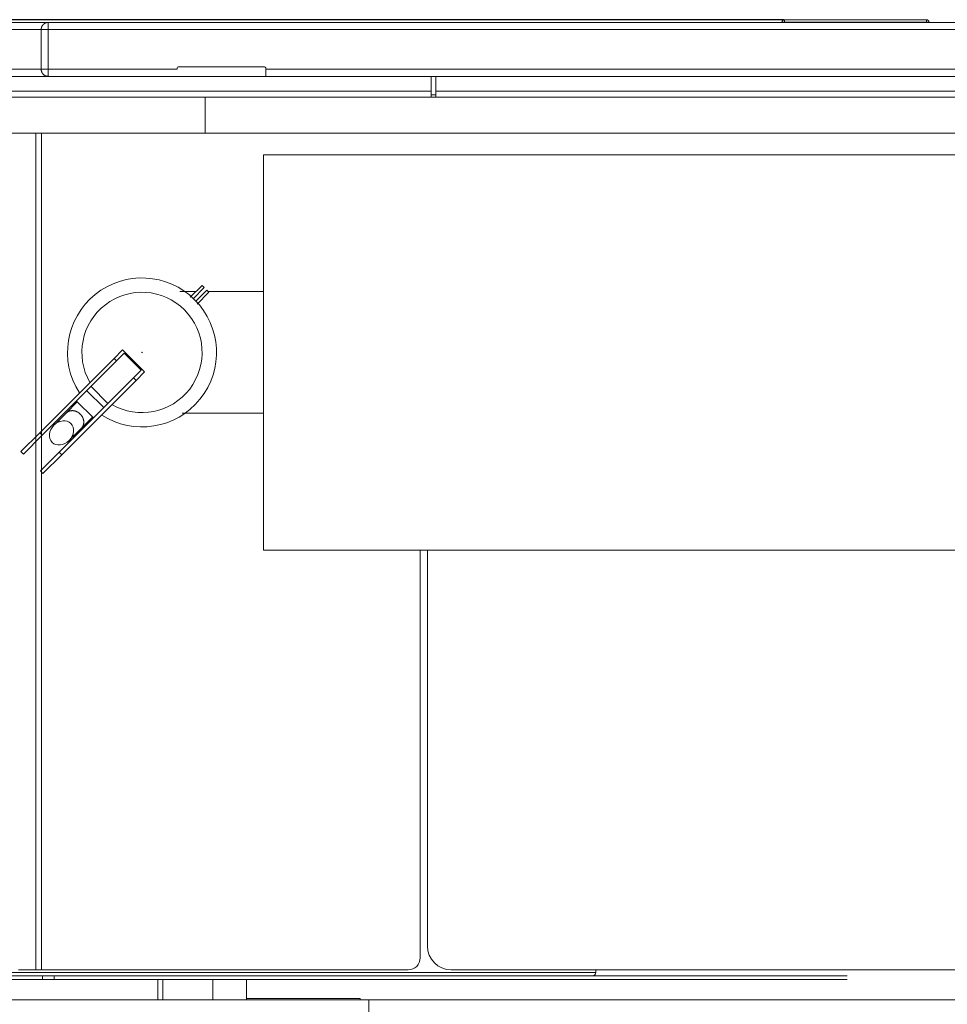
# Model space of a CAD drawing. Extents: x 0 to 59450, y 0 to 42050.
# Tile 266 of 304: x 35993 to 36767, y 37197 to 38019. Entities that reach past the tile are written whole.
import ezdxf

# ---------------------------------------------------------------- set-up
doc = ezdxf.new("R2010")
doc.units = 0
doc.header["$LTSCALE"] = 20
doc.header["$MEASUREMENT"] = 0
doc.layers.get('0').update_dxf_attribs({"linetype": 'CONTINUOUS'})
doc.layers.get('Defpoints').update_dxf_attribs({"linetype": 'CONTINUOUS'})
doc.dimstyles.new('DXF001', dxfattribs={"dimtxt": 3.1, "dimasz": 2, "dimexe": 2, "dimexo": 0.8, "dimgap": 0.09, "dimtad": 1, "dimdsep": 46, "dimtxsty": 'STANDARD', "dimcen": 0.09, "dimazin": 2, "dimtfac": 0.645161, "dimtdec": 4, "dimtmove": 0, "dimatfit": 3, "dimfxl": 1, "dimtvp": 0.66129, "dimtolj": 1, "dimtzin": 0, "dimarcsym": 0})

# ---------------------------------------------------------------- blocks, each defined once
blk = doc.blocks.new('_OPEN')
at = {"color": 0, "linetype": 'ByBlock', "lineweight": -2}
for p, q in [((-1, 0.166667), (0, 0)), ((0, 0), (-1, -0.166667)), ((0, 0), (-1, 0))]:
    blk.add_line(p, q, dxfattribs=at)
blk = doc.blocks.new('*D32')
at = {"color": 0, "linetype": 'Continuous', "lineweight": -2}
for p, q in [((36630.84, 38018.76), (33035.56, 38018.76)), ((33037.56, 35020.46), (33037.56, 38016.76)), ((34773.91, 35018.46), (33035.56, 35018.46))]:
    blk.add_line(p, q, dxfattribs=at)
at = {"layer": 'Defpoints', "color": 0, "linetype": 'Continuous'}
for p in [(33037.56, 38018.76), (36631.64, 38018.76), (34774.71, 35018.46)]:
    blk.add_point(p, dxfattribs=at)
at = {"color": 0, "linetype": 'Continuous', "lineweight": -2, "xscale": 2, "yscale": 2, "zscale": 2}
for p, rotation in [((33037.56, 38018.76), 90), ((33037.56, 35018.46), 270)]:
    blk.add_blockref('_OPEN', p, dxfattribs=dict(at, rotation=rotation))
at = {"color": 0, "linetype": 'Continuous', "lineweight": 13, "insert": (32997.47, 36692.51), "char_height": 80, "attachment_point": 5, "rotation": 90}
blk.add_mtext('\\A1;\\A1;3000', dxfattribs=at)

msp = doc.modelspace()

# ---------------------------------------------------------------- linework, layer by layer
at = {"color": 3, "linetype": 'Continuous', "lineweight": 13}
for p, q in [((35621.06, 38016.459), (36016.553, 38016.459)), ((36016.554, 38016.46), (36016.278, 38016.453)), ((36016.553, 38016.459), (37607.241, 38016.459)), ((36016.553, 38010.459), (36016.553, 38016.459)), ((36629.366, 38016.804), (36629.364, 38016.789)), ((36631.642, 38016.804), (36629.366, 38016.804)), ((36631.641, 38018.759), (36631.642, 38018.759)), ((36750.041, 38018.759), (36631.641, 38018.759)), ((36631.641, 38018.759), (36631.641, 38016.804)), ((36631.641, 38016.804), (36750.041, 38016.804)), ((36638.355, 38016.804), (36631.642, 38016.804)), ((36631.642, 38016.804), (36631.642, 38016.46)), ((36643.481, 38016.804), (36638.355, 38016.804)), ((36646.81, 38016.804), (36643.481, 38016.804)), ((36645.755, 38016.804), (36645.755, 38016.46)), ((36649.401, 38016.804), (36646.81, 38016.804)), ((36652.268, 38016.804), (36649.401, 38016.804)), ((36655.321, 38016.804), (36652.268, 38016.804)), ((36658.305, 38016.804), (36655.321, 38016.804)), ((36661.241, 38016.804), (36658.305, 38016.804)), ((36664.195, 38016.804), (36661.241, 38016.804)), ((36667.161, 38016.804), (36664.195, 38016.804)), ((36670.122, 38016.804), (36667.161, 38016.804)), ((36673.081, 38016.804), (36670.122, 38016.804)), ((36676.04, 38016.804), (36673.081, 38016.804)), ((36679.001, 38016.804), (36676.04, 38016.804)), ((36681.961, 38016.804), (36679.001, 38016.804)), ((36684.921, 38016.804), (36681.961, 38016.804)), ((36687.881, 38016.804), (36684.921, 38016.804)), ((36690.841, 38016.804), (36687.881, 38016.804)), ((36693.801, 38016.804), (36690.841, 38016.804)), ((36696.761, 38016.804), (36693.801, 38016.804)), ((36699.721, 38016.804), (36696.761, 38016.804)), ((36702.681, 38016.804), (36699.721, 38016.804)), ((36705.641, 38016.804), (36702.681, 38016.804)), ((36708.601, 38016.804), (36705.641, 38016.804)), ((36711.561, 38016.804), (36708.601, 38016.804)), ((36714.521, 38016.804), (36711.561, 38016.804)), ((36717.481, 38016.804), (36714.521, 38016.804)), ((36720.441, 38016.804), (36717.481, 38016.804)), ((36723.401, 38016.804), (36720.441, 38016.804)), ((36726.361, 38016.804), (36723.401, 38016.804)), ((36729.321, 38016.804), (36726.361, 38016.804)), ((36732.281, 38016.804), (36729.321, 38016.804)), ((36735.241, 38016.804), (36732.281, 38016.804)), ((36738.201, 38016.804), (36735.241, 38016.804)), ((36735.899, 38016.46), (36735.899, 38016.804)), ((36741.161, 38016.804), (36738.201, 38016.804)), ((36744.121, 38016.804), (36741.161, 38016.804)), ((36747.081, 38016.804), (36744.121, 38016.804)), ((36750.041, 38016.804), (36747.081, 38016.804)), ((36750.041, 38016.804), (36750.041, 38018.759)), ((36752.315, 38016.804), (36750.041, 38016.804)), ((36750.041, 38016.46), (36750.041, 38016.804)), ((36752.018, 38016.46), (36752.033, 38016.46)), ((36010.757, 38010.459), (35615.264, 38010.459)), ((36016.553, 38010.459), (36010.757, 38010.459)), ((36010.757, 37977.459), (36010.757, 38010.459)), ((37607.241, 38010.459), (36016.553, 38010.459)), ((36016.553, 38010.459), (36016.553, 37977.459)), ((36125.241, 37979.459), (36197.241, 37979.459)), ((35615.264, 37977.459), (36010.757, 37977.459)), ((36016.553, 37971.459), (35640.395, 37971.459)), ((36010.757, 37977.459), (36016.553, 37977.459)), ((36010.758, 37977.458), (36010.764, 37977.172)), ((36016.553, 37977.459), (36016.553, 37971.459)), ((36016.553, 37977.459), (36124.241, 37977.459)), ((36198.241, 37971.459), (36016.553, 37971.459)), ((36131.239, 37971.459), (36124.24, 37971.459)), ((36124.241, 37977.459), (36124.241, 37978.459)), ((36198.241, 37978.459), (36198.241, 37977.459)), ((36198.241, 37977.459), (36198.241, 37971.459)), ((36198.241, 37977.459), (37431.241, 37977.459)), ((37431.241, 37971.459), (36198.241, 37971.459)), ((36336.31, 37958.959), (36336.31, 37971.458)), ((36340.31, 37971.458), (36340.31, 37958.959)), ((35707.844, 37958.959), (36016.067, 37958.959)), ((36336.31, 37958.959), (36016.067, 37958.959)), ((36336.31, 37958.959), (36336.31, 37956.059)), ((36340.31, 37956.059), (36336.31, 37956.059)), ((36336.31, 37956.059), (36336.31, 37953.96)), ((36340.311, 37958.959), (37408.241, 37958.959)), ((36340.311, 37953.96), (36340.311, 37958.959)), ((36147.783, 37953.96), (35906.3, 37953.96)), ((36147.782, 37953.959), (36147.782, 37938.959)), ((37589.072, 37953.96), (36147.783, 37953.96)), ((36147.782, 37938.959), (36147.782, 37923.959)), ((35906.3, 37923.96), (36147.783, 37923.96)), ((36006.317, 37225.459), (36006.317, 37923.959)), ((36011.147, 37923.959), (36011.147, 37225.459)), ((36147.783, 37923.96), (37589.072, 37923.96)), ((36196.541, 37905.959), (37456.541, 37905.959)), ((36196.541, 37575.959), (36196.541, 37905.959)), ((36140.082, 37791.759), (36126.593, 37791.759)), ((36145.145, 37796.82), (36135.286, 37786.961)), ((36137.563, 37785.703), (36146.913, 37795.052)), ((36149.034, 37792.931), (36139.685, 37783.582)), ((36140.943, 37781.304), (36150.802, 37791.163)), ((36146.913, 37795.052), (36145.145, 37796.82)), ((36150.802, 37791.163), (36149.034, 37792.931)), ((36196.541, 37791.759), (36150.209, 37791.759)), ((36071.606, 37736.009), (36078.677, 37743.08)), ((36078.677, 37743.08), (36097.062, 37724.695)), ((36009.548, 37673.951), (36071.606, 37736.009)), ((36011.669, 37671.829), (36073.727, 37733.888)), ((36073.727, 37733.888), (36071.606, 37736.009)), ((36073.727, 37733.888), (36080.091, 37740.252)), ((36080.091, 37740.252), (36094.233, 37726.11)), ((36094.233, 37726.11), (36087.869, 37719.746)), ((36097.062, 37724.695), (36089.991, 37717.624)), ((36087.869, 37719.746), (36025.811, 37657.687)), ((36089.991, 37717.624), (36027.932, 37655.566)), ((36089.991, 37717.624), (36087.869, 37719.746)), ((36062.979, 37694.855), (36048.837, 37708.998)), ((36066.507, 37698.383), (36052.365, 37712.525)), ((36054.347, 37686.223), (36040.205, 37700.365)), ((36040.912, 37699.659), (36031.549, 37690.293)), ((36031.548, 37690.294), (36024.583, 37683.329)), ((36031.549, 37690.293), (36031.85, 37690.576)), ((36043.423, 37689.441), (36043.691, 37689.164)), ((36044.275, 37677.567), (36053.64, 37686.931)), ((36128.624, 37690.158), (36196.541, 37690.158)), ((36022.462, 37681.208), (36021.368, 37680.115)), ((36023.614, 37682.18), (36023.647, 37682.225)), ((36024.255, 37682.642), (36024.202, 37682.604)), ((36024.308, 37682.679), (36024.255, 37682.642)), ((36024.361, 37682.715), (36024.308, 37682.679)), ((36024.413, 37682.751), (36024.361, 37682.715)), ((36024.465, 37682.788), (36024.413, 37682.751)), ((36024.517, 37682.823), (36024.465, 37682.788)), ((36024.568, 37682.859), (36024.517, 37682.823)), ((36024.618, 37682.894), (36024.568, 37682.859)), ((36024.669, 37682.929), (36024.618, 37682.894)), ((36037.311, 37670.601), (36044.276, 37677.566)), ((35993.824, 37658.227), (36009.548, 37673.951)), ((35995.946, 37656.106), (36011.669, 37671.829)), ((36011.669, 37671.829), (36009.548, 37673.951)), ((36034.096, 37667.387), (36035.19, 37668.48)), ((36035.19, 37668.481), (36035.227, 37668.519)), ((36036.643, 37670.302), (36036.675, 37670.348)), ((36036.675, 37670.348), (36036.707, 37670.393)), ((36036.707, 37670.393), (36036.738, 37670.438)), ((36036.738, 37670.438), (36036.769, 37670.483)), ((36036.769, 37670.483), (36036.8, 37670.527)), ((36036.8, 37670.527), (36036.831, 37670.572)), ((36036.831, 37670.572), (36036.862, 37670.617)), ((36036.862, 37670.617), (36036.893, 37670.661)), ((36036.893, 37670.661), (36036.923, 37670.705)), ((36036.923, 37670.705), (36036.954, 37670.75)), ((36036.954, 37670.75), (36036.985, 37670.794)), ((35993.824, 37658.227), (35995.946, 37656.106)), ((36025.811, 37657.687), (36010.088, 37641.964)), ((36027.932, 37655.566), (36012.209, 37639.843)), ((36027.932, 37655.566), (36025.811, 37657.687)), ((36010.087, 37641.964), (36012.209, 37639.843)), ((37456.541, 37575.959), (36196.541, 37575.959)), ((36327.31, 37235.459), (36327.31, 37575.959)), ((36333.241, 37575.959), (36333.241, 37245.459)), ((35773.824, 37223.359), (36013.841, 37223.359)), ((35991.781, 37225.459), (36006.317, 37225.459)), ((36006.317, 37225.459), (36011.147, 37225.459)), ((36011.147, 37225.459), (36317.31, 37225.459)), ((36013.841, 37223.359), (36473.841, 37223.359)), ((36353.241, 37225.459), (37458.241, 37225.459)), ((36473.841, 37223.359), (36473.841, 37225.458)), ((35776.966, 37220.459), (36011.958, 37220.459)), ((36011.958, 37217.459), (35776.966, 37217.459)), ((36011.958, 37220.459), (36021.617, 37220.459)), ((36011.958, 37217.459), (36011.958, 37220.459)), ((36021.617, 37217.459), (36011.958, 37217.459)), ((36683.944, 37220.459), (36021.617, 37220.459)), ((36021.617, 37220.459), (36021.617, 37217.459)), ((36021.617, 37217.459), (36683.944, 37217.459)), ((36108.24, 37200.459), (36108.24, 37217.46)), ((36112.24, 37200.459), (36112.24, 37217.46)), ((36154.24, 37200.459), (36154.24, 37217.46)), ((36182.24, 37217.46), (36182.24, 37201.459)), ((35436.042, 37200.459), (36284.288, 37200.459)), ((36182.24, 37201.459), (36182.24, 37200.459)), ((36277.24, 37201.459), (36182.24, 37201.459)), ((36277.24, 37201.459), (36277.24, 37200.459)), ((36284.288, 37200.459), (37589.741, 37200.459)), ((36284.288, 37200.459), (36284.288, 37060.459))]:
    msp.add_line(p, q, dxfattribs=at)
msp.add_circle((36094.941, 37740.959), 0.211, dxfattribs=at)
for centre, radius, start, end in [((36017.047, 38010.367), 6.311, 160.153612, 162.916962), ((36016.119, 38010.82), 5.287, 157.841364, 161.36278), ((36016.766, 38010.546), 5.989, 154.674135, 157.748528), ((36017.109, 38010.348), 6.383, 151.515047, 154.382671), ((36016.81, 38010.507), 6.045, 148.430399, 151.491906), ((36016.708, 38010.593), 5.913, 145.467557, 148.620549), ((36016.753, 38010.554), 5.972, 142.272003, 145.39896), ((36016.765, 38010.55), 5.984, 139.187686, 142.309907), ((36016.721, 38010.577), 5.933, 135.966911, 139.115414), ((36016.699, 38010.608), 5.896, 132.870694, 136.033723), ((36016.685, 38010.612), 5.884, 129.640228, 132.798767), ((36016.672, 38010.636), 5.857, 126.53309, 129.690828), ((36016.653, 38010.643), 5.84, 123.278176, 126.423874), ((36016.64, 38010.672), 5.809, 120.190469, 123.329803), ((36016.627, 38010.675), 5.8, 116.978236, 120.092995), ((36016.619, 38010.7), 5.773, 113.917658, 117.015346), ((36016.61, 38010.687), 5.781, 110.730124, 113.786372), ((36016.6, 38010.725), 5.743, 107.729441, 110.768257), ((36016.582, 38010.743), 5.72, 104.606949, 107.614183), ((36016.588, 38010.727), 5.737, 101.670569, 104.625512), ((36016.598, 38010.585), 5.878, 98.651084, 101.488925), ((36016.569, 38010.774), 5.687, 95.766249, 98.649199), ((36016.536, 38011.164), 5.295, 92.792314, 95.829756), ((36629.663, 38016.759), 0.3, 171.37307, 270), ((36629.643, 38016.761), 0.28, 174.329186, 177.530902), ((36629.667, 38016.759), 0.305, 177.457448, 180.465807), ((36629.679, 38016.76), 0.316, 180.489511, 183.445829), ((36629.67, 38016.76), 0.307, 183.609696, 186.716918), ((36629.667, 38016.76), 0.304, 186.790527, 189.968901), ((36631.641, 38016.459), 2.3, 90, 171.37307), ((36629.667, 38016.761), 0.305, 190.056676, 193.283716), ((36629.67, 38016.761), 0.307, 193.217572, 196.476386), ((36629.666, 38016.761), 0.304, 196.722168, 200.044773), ((36629.667, 38016.761), 0.305, 199.944428, 203.30089), ((36629.666, 38016.761), 0.303, 203.440978, 206.842715), ((36629.665, 38016.761), 0.303, 206.862826, 210.287376), ((36629.664, 38016.761), 0.302, 210.424414, 213.880176), ((36629.664, 38016.761), 0.302, 213.768831, 217.241023), ((36629.663, 38016.76), 0.301, 217.426329, 220.919191), ((36629.663, 38016.76), 0.301, 220.79917, 224.290873), ((36629.664, 38016.761), 0.302, 224.324384, 227.800719), ((36629.661, 38016.759), 0.299, 227.884323, 231.377019), ((36629.659, 38016.756), 0.295, 231.340591, 234.869122), ((36629.662, 38016.759), 0.299, 234.820155, 238.259914), ((36629.67, 38016.772), 0.314, 238.212657, 241.446808), ((36629.658, 38016.755), 0.294, 241.83446, 245.295347), ((36629.644, 38016.724), 0.26, 245.320385, 249.267293), ((36629.668, 38016.765), 0.307, 247.792935, 250.918655), ((36629.766, 38017.052), 0.61, 251.064231, 252.4759), ((36629.648, 38016.726), 0.264, 255.51758, 259.545562), ((36629.644, 38016.699), 0.236, 259.365832, 266.054347), ((36629.695, 38017.05), 0.591, 263.446054, 266.903928), ((36750.041, 38016.459), 2.3, 8.626927, 90), ((36752.018, 38016.759), 0.3, 270, 368.62693), ((36752.021, 38016.741), 0.28, 272.431673, 275.629998), ((36752.017, 38016.765), 0.306, 276.025794, 279.031208), ((36752.016, 38016.777), 0.317, 278.75268, 281.706375), ((36752.017, 38016.767), 0.307, 281.999585, 285.104357), ((36752.018, 38016.765), 0.305, 284.906613, 288.082853), ((36752.016, 38016.765), 0.305, 288.455882, 291.68115), ((36752.016, 38016.766), 0.307, 291.686372, 294.943841), ((36752.017, 38016.764), 0.304, 294.947787, 298.26948), ((36752.017, 38016.764), 0.304, 298.266148, 301.622192), ((36752.017, 38016.763), 0.303, 301.706351, 305.108166), ((36752.016, 38016.763), 0.303, 305.220489, 308.645647), ((36752.017, 38016.761), 0.302, 308.661267, 312.11815), ((36752.017, 38016.761), 0.302, 312.178817, 315.652656), ((36752.018, 38016.76), 0.3, 315.707479, 319.202478), ((36752.018, 38016.76), 0.3, 319.104344, 322.598653), ((36752.017, 38016.76), 0.301, 322.755404, 326.234742), ((36752.02, 38016.759), 0.298, 326.099658, 329.595752), ((36752.022, 38016.757), 0.295, 329.809389, 333.341676), ((36752.02, 38016.759), 0.298, 333.000432, 336.444123), ((36752.005, 38016.765), 0.314, 336.639471, 339.8775), ((36752.025, 38016.757), 0.292, 340.047588, 343.512768), ((36752.057, 38016.746), 0.259, 343.660982, 347.612885), ((36752.012, 38016.763), 0.307, 346.354714, 349.484404), ((36751.715, 38016.821), 0.609, 349.254379, 350.66783), ((36751.727, 38016.749), 0.591, 1.869604, 5.331159), ((36752.054, 38016.75), 0.264, 353.933096, 357.966105), ((36752.082, 38016.75), 0.235, 357.776756, 364.473117), ((36023.077, 38009.831), 12.335, 174.016566, 177.089432), ((36015.668, 38010.807), 4.869, 170.341579, 176.348827), ((36016.21, 38010.733), 5.416, 166.921182, 170.524939), ((36023.503, 38008.341), 13.079, 162.741658, 163.943848), ((36125.241, 37978.459), 1, 90, 180), ((36197.241, 37978.459), 1, 0, 90), ((36016.628, 37977.438), 5.87, 182.588788, 185.423888), ((36017.052, 37977.473), 6.295, 185.379903, 188.072583), ((36017.248, 37977.5), 6.493, 188.065764, 190.719813), ((36017.07, 37977.485), 6.316, 190.888388, 193.657272), ((36017.025, 37977.475), 6.269, 193.660083, 196.485704), ((36017.013, 37977.483), 6.26, 196.592678, 199.457433), ((36017.016, 37977.483), 6.263, 199.451367, 202.344471), ((36016.958, 37977.475), 6.206, 202.471515, 205.417361), ((36016.94, 37977.464), 6.185, 205.401165, 208.379376), ((36016.893, 37977.452), 6.139, 208.489584, 211.508634), ((36016.871, 37977.437), 6.111, 211.496209, 214.541172), ((36016.825, 37977.42), 6.064, 214.65429, 217.731363), ((36016.797, 37977.395), 6.027, 217.703709, 220.804141), ((36016.75, 37977.368), 5.973, 220.900291, 224.027757), ((36016.731, 37977.343), 5.942, 223.986795, 227.124065), ((36016.713, 37977.337), 5.926, 227.210346, 230.344637), ((36016.664, 37977.276), 5.847, 230.335698, 233.49899), ((36016.583, 37977.184), 5.726, 233.599559, 236.812612), ((36016.635, 37977.23), 5.792, 236.630563, 239.773512), ((36016.764, 37977.462), 6.058, 239.821939, 242.784874), ((36016.541, 37977.096), 5.631, 243.108572, 246.305102), ((36016.247, 37976.454), 4.924, 246.430886, 250.115504), ((36016.677, 37977.264), 5.833, 248.849499, 251.758251), ((36018.656, 37983.144), 12.038, 251.571708, 252.841062), ((36016.302, 37976.45), 4.955, 256.018438, 259.833537), ((36016.22, 37975.921), 4.42, 259.663568, 266.063066), ((36017.163, 37982.59), 11.148, 263.583151, 266.869021), ((36094.941, 37740.959), 62.211, 237.25118, 572.74649), ((36094.941, 37740.959), 50.211, 240.00511, 569.99392), ((36036.479, 37685.278), 7.039, 113.681902, 117.261596), ((36036.517, 37685.172), 7.151, 110.053161, 113.616648), ((36036.572, 37685.05), 7.285, 106.597998, 110.130703), ((36036.597, 37684.94), 7.398, 103.029482, 106.541265), ((36036.642, 37684.801), 7.543, 99.648747, 103.120133), ((36036.662, 37684.645), 7.7, 96.181246, 99.606018), ((36036.696, 37684.477), 7.871, 92.927067, 96.295824), ((36036.704, 37684.296), 8.053, 89.604645, 92.911115), ((36036.716, 37684.121), 8.227, 86.458631, 89.703149), ((36036.705, 37683.934), 8.415, 83.281559, 86.457069), ((36036.703, 37683.745), 8.603, 80.316113, 83.41916), ((36036.661, 37683.514), 8.837, 77.284909, 80.296964), ((36036.65, 37683.394), 8.957, 74.428095, 77.389545), ((36036.627, 37683.318), 9.036, 71.494154, 74.41454), ((36036.566, 37683.025), 9.333, 68.910085, 71.70697), ((36036.346, 37682.448), 9.951, 66.340288, 68.924716), ((36028.916, 37679.01), 6.118, 133.111678, 133.576972), ((36028.74, 37679.198), 5.86, 132.630364, 133.110339), ((36028.548, 37679.398), 5.583, 132.081004, 132.577831), ((36028.417, 37679.542), 5.388, 131.566922, 132.072472), ((36028.308, 37679.671), 5.219, 131.097915, 131.608007), ((36028.149, 37679.845), 4.983, 130.516278, 131.037347), ((36028.046, 37679.969), 4.823, 130.015424, 130.540952), ((36027.922, 37680.114), 4.632, 129.462055, 129.99619), ((36027.8, 37680.249), 4.45, 128.810691, 129.351902), ((36027.686, 37680.398), 4.262, 128.322953, 128.874549), ((36027.593, 37680.523), 4.107, 127.830624, 128.388947), ((36027.476, 37680.665), 3.923, 127.185452, 127.754458), ((36027.376, 37680.789), 3.764, 126.533238, 127.109743), ((36027.284, 37680.925), 3.6, 126.05482, 126.642925), ((36027.188, 37681.044), 3.447, 125.34174, 125.937878), ((36027.091, 37681.176), 3.284, 124.679637, 125.288256), ((36027.019, 37681.291), 3.148, 124.168508, 124.785897), ((36026.926, 37681.418), 2.99, 123.442116, 124.073128), ((36026.856, 37681.529), 2.859, 122.862747, 123.503506), ((36026.778, 37681.652), 2.713, 122.215598, 122.871169), ((36026.703, 37681.759), 2.583, 121.409417, 122.075556), ((36026.636, 37681.879), 2.446, 120.85146, 121.534417), ((36021.536, 37688.348), 6.231, 308.080837, 308.50964), ((36026.563, 37681.984), 2.318, 119.942244, 120.638016), ((36026.502, 37682.096), 2.191, 119.310111, 120.023319), ((36021.903, 37687.884), 5.639, 308.526802, 308.989369), ((36026.452, 37682.193), 2.081, 118.691815, 119.417394), ((36022.256, 37687.464), 5.091, 308.877981, 309.377386), ((36026.381, 37682.307), 1.948, 117.72958, 118.478901), ((36026.338, 37682.395), 1.85, 117.051801, 117.81817), ((36022.576, 37687.07), 4.582, 309.408042, 309.948544), ((36026.283, 37682.492), 1.739, 116.084213, 116.875048), ((36026.244, 37682.586), 1.637, 115.487017, 116.304562), ((36022.878, 37686.722), 4.122, 309.83609, 310.420582), ((36026.191, 37682.681), 1.529, 114.375407, 115.224346), ((36023.147, 37686.403), 3.705, 310.449257, 311.081613), ((36026.149, 37682.771), 1.429, 113.47467, 114.354917), ((36026.114, 37682.865), 1.329, 112.749575, 113.668783), ((36023.419, 37686.102), 3.299, 310.958044, 311.647356), ((36026.071, 37682.95), 1.234, 111.4783, 112.434504), ((36023.679, 37685.815), 2.912, 311.584736, 312.340936), ((36026.034, 37683.037), 1.139, 110.38159, 111.383648), ((36026.008, 37683.119), 1.053, 109.520329, 110.567904), ((36023.865, 37685.612), 2.637, 312.312945, 313.123202), ((36025.976, 37683.201), 0.966, 108.272991, 109.376429), ((36024.026, 37685.443), 2.403, 313.085706, 313.944401), ((36025.949, 37683.277), 0.885, 106.974892, 108.134066), ((36025.927, 37683.352), 0.807, 105.860035, 107.087458), ((36024.2, 37685.26), 2.151, 313.989126, 314.913332), ((36025.9, 37683.422), 0.732, 104.042377, 105.339095), ((36024.359, 37685.108), 1.931, 314.757017, 315.73479), ((36025.888, 37683.491), 0.662, 103.075861, 104.457089), ((36025.871, 37683.554), 0.597, 101.347605, 102.815734), ((36024.517, 37684.959), 1.714, 315.613504, 316.661481), ((36025.855, 37683.616), 0.533, 99.433958, 101.007856), ((36024.654, 37684.828), 1.524, 316.709548, 317.830394), ((36025.846, 37683.671), 0.477, 97.773601, 99.457695), ((36025.839, 37683.725), 0.423, 95.945762, 97.763548), ((36024.795, 37684.705), 1.337, 317.66319, 318.874516), ((36025.831, 37683.773), 0.374, 93.508888, 95.467336), ((36024.912, 37684.602), 1.182, 318.904162, 320.203908), ((36025.83, 37683.819), 0.328, 91.75558, 93.884765), ((36025.826, 37683.859), 0.288, 88.844553, 91.155447), ((36025.032, 37684.507), 1.028, 319.980967, 321.392479), ((36025.826, 37683.897), 0.25, 86.140401, 88.668612), ((36025.133, 37684.427), 0.9, 321.400756, 322.92487), ((36025.827, 37683.93), 0.217, 83.139154, 85.897152), ((36025.235, 37684.355), 0.775, 322.632811, 324.29888), ((36025.828, 37683.959), 0.188, 79.254173, 82.293138), ((36025.833, 37683.985), 0.162, 76.102322, 79.445456), ((36025.316, 37684.295), 0.674, 324.4119, 326.221632), ((36025.837, 37684.006), 0.14, 72.025181, 75.699024), ((36025.401, 37684.242), 0.574, 325.872094, 327.86337), ((36025.843, 37684.023), 0.122, 68.09899, 72.095692), ((36025.471, 37684.199), 0.492, 327.763881, 329.940686), ((36025.847, 37684.039), 0.105, 62.572314, 67.040274), ((36025.852, 37684.052), 0.092, 56.678664, 61.664028), ((36025.537, 37684.163), 0.416, 329.654131, 332.065107), ((36025.859, 37684.06), 0.0819, 51.832064, 57.264278), ((36025.593, 37684.135), 0.353, 331.921274, 334.572504), ((36025.861, 37684.066), 0.0751, 44.634134, 50.518484), ((36025.644, 37684.112), 0.298, 334.329831, 337.282764), ((36025.865, 37684.07), 0.0699, 38.526349, 44.778154), ((36025.69, 37684.095), 0.249, 336.905465, 340.166835), ((36025.866, 37684.072), 0.068, 31.118462, 37.655064), ((36025.867, 37684.072), 0.0673, 24.802196, 31.471998), ((36025.728, 37684.082), 0.209, 339.86627, 343.50956), ((36025.865, 37684.071), 0.069, 17.995111, 24.68275), ((36025.759, 37684.073), 0.177, 343.278597, 347.304795), ((36025.861, 37684.07), 0.0739, 11.808076, 18.318753), ((36025.788, 37684.068), 0.147, 346.740058, 351.225719), ((36025.853, 37684.068), 0.0817, 5.661604, 11.908993), ((36025.811, 37684.066), 0.124, 350.865961, 355.789639), ((36025.844, 37684.066), 0.0915, 0.344053, 6.179378), ((36025.829, 37684.065), 0.106, 355.287335, 360.703597), ((36036.19, 37685.678), 6.544, 127.89065, 131.546544), ((36036.381, 37685.435), 6.853, 124.360709, 127.90436), ((36036.501, 37685.271), 7.057, 120.920597, 124.40814), ((36036.452, 37685.317), 6.993, 117.205894, 120.768916), ((36036.503, 37682.88), 9.493, 63.447587, 66.161561), ((36036.913, 37683.718), 8.559, 60.363423, 63.392995), ((36036.281, 37682.24), 10.158, 59.007116, 61.38937), ((36031.304, 37673.847), 19.915, 58.075275, 59.167082), ((36036.805, 37683.37), 8.931, 52.722612, 55.72187), ((36037.306, 37683.991), 8.134, 47.981301, 52.879304), ((36029.669, 37674.517), 20.296, 47.336029, 49.868204), ((36036.656, 37682.621), 9.607, 40.577712, 42.92489), ((36035.94, 37681.991), 10.561, 38.457836, 40.643383), ((36035.631, 37681.75), 10.952, 36.289336, 38.441185), ((36035.939, 37682.013), 10.549, 33.849338, 36.12799), ((36036.036, 37682.084), 10.429, 31.475709, 33.821552), ((36036.089, 37682.141), 10.354, 28.957717, 31.361048), ((36036.131, 37682.169), 10.303, 26.484301, 28.934792), ((36036.29, 37682.275), 10.114, 23.8195, 26.349913), ((36036.395, 37682.326), 9.997, 21.20419, 23.793157), ((36036.569, 37682.42), 9.801, 18.392976, 21.060635), ((36036.706, 37682.47), 9.656, 15.639296, 18.367906), ((36036.907, 37682.552), 9.439, 12.68105, 15.489943), ((36037.082, 37682.596), 9.259, 9.772655, 12.648959), ((36037.322, 37682.662), 9.012, 6.659167, 9.62156), ((36037.496, 37682.685), 8.836, 3.620391, 6.644087), ((36033.665, 37669.752), 16.022, 133.706696, 134.358046), ((36026.828, 37676.985), 6.07, 132.91919, 134.232484), ((36027.785, 37675.958), 7.474, 132.238098, 132.931457), ((36048.743, 37652.1), 39.229, 131.374026, 131.476894), ((36029.616, 37673.823), 10.285, 130.971443, 131.404567), ((36028.317, 37675.372), 8.263, 130.638551, 131.211186), ((36029.773, 37673.664), 10.508, 130.156404, 130.594925), ((36030.892, 37672.297), 12.275, 129.668188, 130.036042), ((36030.627, 37672.608), 11.866, 129.257012, 129.637756), ((36030.702, 37672.534), 11.97, 128.937122, 129.314113), ((36031.309, 37671.762), 12.952, 128.533064, 128.878281), ((36031.771, 37671.173), 13.702, 128.188071, 128.511575), ((36032.161, 37670.665), 14.342, 127.848355, 128.154631), ((36032.559, 37670.165), 14.98, 127.588805, 127.879416), ((36033.138, 37669.385), 15.952, 127.256954, 127.526662), ((36033.623, 37668.721), 16.774, 126.951931, 127.205177), ((36034.301, 37667.835), 17.89, 126.744882, 126.979255), ((36035.003, 37666.907), 19.053, 126.550231, 126.767317), ((36034.312, 37674.334), 13.266, 143.257547, 143.50024), ((36036.034, 37665.465), 20.826, 126.270273, 126.465605), ((36034.561, 37674.142), 13.581, 142.998973, 143.236844), ((36036.757, 37664.447), 22.074, 126.039643, 126.220573), ((36034.501, 37674.172), 13.515, 142.71008, 142.949494), ((36034.143, 37674.446), 13.064, 142.463794, 142.712261), ((36037.819, 37663.032), 23.843, 125.937845, 126.102113), ((36033.915, 37674.629), 12.772, 142.236323, 142.491245), ((36033.698, 37674.787), 12.504, 141.940746, 142.201586), ((36038.729, 37661.751), 25.415, 125.753732, 125.905472), ((36033.525, 37674.934), 12.277, 141.716304, 141.98277), ((36039.745, 37660.308), 27.179, 125.572531, 125.712893), ((36033.265, 37675.121), 11.957, 141.375726, 141.649378), ((36033.069, 37675.281), 11.704, 141.106326, 141.386306), ((36041.104, 37658.366), 29.549, 125.398036, 125.526375), ((36032.851, 37675.457), 11.423, 140.821649, 141.109004), ((36043.245, 37655.433), 33.18, 125.364711, 125.478821), ((36032.647, 37675.616), 11.165, 140.49815, 140.792158), ((36032.42, 37675.798), 10.874, 140.174072, 140.475978), ((36045.43, 37652.289), 37.008, 125.203437, 125.30536), ((36032.244, 37675.954), 10.639, 139.906953, 140.216008), ((36048.69, 37647.631), 42.694, 125.087054, 125.174975), ((36032.018, 37676.128), 10.354, 139.518771, 139.835937), ((36031.83, 37676.294), 10.103, 139.217764, 139.542777), ((36052.55, 37642.088), 49.449, 124.978745, 125.054266), ((36031.575, 37676.515), 9.766, 138.887562, 139.223108), ((36031.343, 37676.713), 9.461, 138.522483, 138.866713), ((36031.074, 37676.951), 9.102, 138.168002, 138.522697), ((36030.827, 37677.161), 8.777, 137.746762, 138.11082), ((36030.698, 37677.289), 8.596, 137.435974, 137.805034), ((36030.52, 37677.44), 8.362, 136.993539, 137.369041), ((36030.336, 37677.614), 8.11, 136.628832, 137.012509), ((36030.142, 37677.788), 7.849, 136.183767, 136.576033), ((36029.973, 37677.957), 7.611, 135.819687, 136.220393), ((36029.789, 37678.13), 7.357, 135.372177, 135.782165), ((36029.607, 37678.303), 7.107, 134.922407, 135.342166), ((36029.439, 37678.483), 6.86, 134.556797, 134.987292), ((36029.248, 37678.66), 6.6, 134.014795, 134.456559), ((36029.077, 37678.838), 6.353, 133.564663, 134.018153), ((35996.565, 37723.359), 49.238, 304.804107, 304.874584), ((36002.498, 37714.869), 38.88, 304.854677, 304.943024), ((36006.287, 37709.466), 32.282, 304.923557, 305.028828), ((36009.385, 37705.057), 26.893, 305.0152, 305.140136), ((36011.474, 37702.05), 23.232, 305.196354, 305.339444), ((36013.311, 37699.512), 20.098, 305.252441, 305.415598), ((36014.839, 37697.375), 17.471, 305.391983, 305.577285), ((36016.349, 37695.274), 14.884, 305.555841, 305.770429), ((36017.319, 37693.928), 13.226, 305.770352, 306.008308), ((36018.056, 37692.928), 11.983, 305.970141, 306.228214), ((36018.681, 37692.085), 10.934, 306.19694, 306.474646), ((36019.24, 37691.327), 9.992, 306.478325, 306.776289), ((36019.756, 37690.643), 9.135, 306.750587, 307.070172), ((36020.269, 37689.983), 8.299, 306.989954, 307.333971), ((36020.705, 37689.397), 7.568, 307.405131, 307.774958), ((36021.145, 37688.843), 6.861, 307.699006, 308.097315), ((36033.929, 37686.591), 13.729, 318.904739, 322.871748), ((36040.764, 37681.775), 5.38, 319.822052, 327.606165), ((36040.105, 37682.213), 6.171, 327.45612, 331.961296), ((36030.349, 37686.102), 16.65, 335.93126, 337.275076), ((36038.761, 37682.602), 7.539, 337.10968, 340.396992), ((36039.934, 37682.358), 6.355, 338.922727, 343.08123), ((36038.838, 37682.663), 7.492, 343.293219, 346.784101), ((36038.079, 37682.772), 8.256, 347.249061, 350.400787), ((36038.323, 37682.715), 8.006, 350.516643, 353.805439), ((36038.303, 37682.735), 8.028, 353.671791, 356.979199), ((36037.683, 37682.719), 8.648, 0.381877, 3.467581), ((36037.945, 37682.73), 8.386, 357.145798, 360.322109), ((36030.337, 37673.346), 6.872, 315.369234, 315.81859), ((36030.22, 37673.457), 7.032, 315.834996, 316.278561), ((36030.048, 37673.63), 7.277, 316.229918, 316.662299), ((36029.789, 37673.866), 7.627, 316.706207, 317.122808), ((36029.56, 37674.084), 7.943, 317.095274, 317.498685), ((36029.336, 37674.291), 8.248, 317.492179, 317.883894), ((36029.106, 37674.498), 8.558, 317.889904, 318.270517), ((36028.874, 37674.716), 8.876, 318.214983, 318.584446), ((36009.278, 37707.353), 46.327, 304.50566, 304.687755), ((36028.629, 37674.927), 9.2, 318.608264, 318.967567), ((36028.388, 37675.145), 9.524, 318.930802, 319.280194), ((36028.149, 37675.353), 9.841, 319.271111, 319.611371), ((36025.668, 37683.732), 17.577, 304.576118, 304.944878), ((36027.879, 37675.572), 10.189, 319.655161, 319.986371), ((36027.649, 37675.778), 10.497, 319.931267, 320.254314), ((36027.392, 37675.989), 10.83, 320.26603, 320.581093), ((36025.387, 37684.154), 18.084, 304.909503, 305.145203), ((36027.13, 37676.201), 11.167, 320.596574, 320.904004), ((36026.863, 37676.423), 11.514, 320.885671, 321.185188), ((36012.585, 37702.119), 40.144, 305.325675, 305.409513), ((36026.641, 37676.61), 11.804, 321.149015, 321.442602), ((36024.461, 37685.433), 19.663, 305.37631, 305.56612), ((36026.427, 37676.766), 12.069, 321.497353, 321.786139), ((36026.568, 37682.525), 16.072, 305.485509, 305.733481), ((36026.064, 37677.07), 12.542, 321.722692, 322.0009), ((36025.479, 37677.533), 13.288, 321.981498, 322.243747), ((36025.804, 37683.604), 17.394, 305.702796, 305.927964), ((36024.99, 37677.897), 13.897, 322.288793, 322.539562), ((36025.495, 37683.981), 17.881, 306.019791, 306.236635), ((36024.476, 37678.305), 14.554, 322.496867, 322.735672), ((36024.009, 37678.673), 15.148, 322.697491, 322.926332), ((36026.389, 37682.793), 16.394, 306.169753, 306.408319), ((36023.423, 37679.103), 15.874, 322.964168, 323.182242), ((36026.89, 37682.125), 15.559, 306.384921, 306.638062), ((36022.888, 37679.509), 16.546, 323.166472, 323.375154), ((36022.231, 37680.015), 17.376, 323.329007, 323.52691), ((36027.139, 37681.793), 15.144, 306.631478, 306.891919), ((36021.549, 37680.494), 18.208, 323.590188, 323.778809), ((36027.382, 37681.443), 14.719, 306.953236, 307.221774), ((36020.779, 37681.091), 19.182, 323.698463, 323.876531), ((36019.978, 37681.663), 20.167, 323.905159, 324.074098), ((36027.788, 37680.952), 14.082, 307.114444, 307.395391), ((36019.008, 37682.393), 21.381, 324.015912, 324.174383), ((36028.098, 37680.533), 13.561, 307.432504, 307.724874), ((36017.992, 37683.094), 22.615, 324.240794, 324.3902), ((36016.73, 37684.021), 24.18, 324.346274, 324.485253), ((36028.448, 37680.06), 12.972, 307.778496, 308.084592), ((36015.48, 37684.926), 25.724, 324.46017, 324.590086), ((36013.774, 37686.148), 27.823, 324.575996, 324.695442), ((36028.772, 37679.696), 12.486, 307.944982, 308.262506), ((36011.983, 37687.386), 29.999, 324.741545, 324.851869), ((36029.063, 37679.291), 11.988, 308.367724, 308.698394), ((36009.654, 37689.09), 32.885, 324.761371, 324.861143), ((36006.986, 37690.914), 36.116, 324.929822, 325.020291), ((36029.348, 37678.972), 11.56, 308.585368, 308.926599), ((36003.283, 37693.573), 40.675, 324.943254, 325.022889), ((35999.02, 37696.514), 45.854, 325.06472, 325.134955), ((36029.514, 37678.734), 11.271, 309.031727, 309.379951), ((36029.744, 37678.482), 10.931, 309.282062, 309.638362), ((36029.975, 37678.194), 10.562, 309.671155, 310.037703), ((36030.21, 37677.923), 10.203, 310.005347, 310.382119), ((36030.445, 37677.65), 9.843, 310.372034, 310.759619), ((36030.661, 37677.387), 9.502, 310.809686, 311.208488), ((36030.912, 37677.116), 9.133, 311.144811, 311.555994), ((36031.144, 37676.854), 8.783, 311.557681, 311.981705), ((36072.562, 37645.881), 43.432, 144.928803, 144.99921), ((36066.086, 37650.447), 35.508, 144.867966, 144.953747), ((36031.392, 37676.587), 8.418, 311.940887, 312.37894), ((36061.839, 37653.426), 30.321, 144.753814, 144.85371), ((36031.606, 37676.339), 8.091, 312.445684, 312.898067), ((36058.215, 37655.967), 25.895, 144.601037, 144.717129), ((36055.685, 37657.78), 22.783, 144.501442, 144.632619), ((36031.858, 37676.085), 7.733, 312.808828, 313.276682), ((36053.354, 37659.415), 19.935, 144.288817, 144.437345), ((36032.087, 37675.837), 7.395, 313.300463, 313.785174), ((36051.6, 37660.656), 17.787, 144.072832, 144.237749), ((36050.027, 37661.816), 15.832, 143.945453, 144.129215), ((36032.333, 37675.582), 7.042, 313.779068, 314.282439), ((36048.739, 37662.732), 14.252, 143.672853, 143.874689), ((36032.55, 37675.365), 6.735, 314.243173, 314.763857), ((36047.567, 37663.601), 12.793, 143.479926, 143.702525), ((36046.574, 37664.316), 11.57, 143.153593, 143.396409), ((36032.767, 37675.148), 6.428, 314.757166, 315.296407), ((36045.666, 37664.999), 10.433, 142.897741, 143.163742), ((36032.949, 37674.975), 6.177, 315.245637, 315.799407), ((36044.894, 37665.575), 9.47, 142.572937, 142.861881), ((36044.168, 37666.129), 8.557, 142.247086, 142.562301), ((36033.07, 37674.854), 6.006, 315.828067, 316.389379), ((36043.539, 37666.604), 7.769, 141.835967, 142.177535), ((36033.227, 37674.707), 5.791, 316.365345, 316.938188), ((36042.949, 37667.064), 7.02, 141.439289, 141.810942), ((36033.371, 37674.568), 5.591, 316.97283, 317.556036), ((36042.442, 37667.467), 6.373, 141.029016, 141.431476), ((36041.965, 37667.854), 5.759, 140.602651, 141.040309), ((36033.539, 37674.421), 5.368, 317.508767, 318.105251), ((36041.532, 37668.197), 5.206, 140.022325, 140.496054), ((36033.696, 37674.282), 5.157, 318.088778, 318.697944), ((36041.129, 37668.526), 4.686, 139.424771, 139.939481), ((36040.782, 37668.823), 4.229, 138.869205, 139.427993), ((36033.868, 37674.135), 4.932, 318.665741, 319.290934), ((36040.454, 37669.106), 3.796, 138.215702, 138.824118), ((36034.018, 37673.995), 4.727, 319.385482, 320.025907), ((36040.151, 37669.368), 3.396, 137.443157, 138.103941), ((36034.198, 37673.853), 4.497, 319.938438, 320.59784), ((36039.838, 37669.654), 2.971, 136.69126, 137.420957), ((36034.368, 37673.716), 4.28, 320.568282, 321.246196), ((36039.586, 37669.884), 2.63, 135.792629, 136.586478), ((36039.407, 37670.057), 2.382, 134.914472, 135.756729), ((36034.539, 37673.577), 4.059, 321.260321, 321.960959), ((36039.236, 37670.23), 2.138, 134.031507, 134.933997), ((36034.716, 37673.446), 3.838, 321.883779, 322.606922), ((36039.073, 37670.389), 1.91, 132.880672, 133.846174), ((36034.886, 37673.313), 3.623, 322.643826, 323.394171), ((36038.922, 37670.546), 1.693, 131.727698, 132.769606), ((36035.059, 37673.188), 3.41, 323.340813, 324.118222), ((36038.795, 37670.691), 1.5, 130.664161, 131.788254), ((36038.666, 37670.832), 1.31, 129.154074, 130.378423), ((36035.234, 37673.063), 3.195, 324.104165, 324.914793), ((36038.563, 37670.959), 1.146, 127.858996, 129.192021), ((36035.407, 37672.942), 2.983, 324.894399, 325.739989), ((36038.46, 37671.082), 0.985, 126.059475, 127.525786), ((36035.557, 37672.841), 2.802, 325.737479, 326.616136), ((36038.38, 37671.193), 0.848, 124.480149, 126.093349), ((36035.691, 37672.754), 2.642, 326.569849, 327.474529), ((36038.302, 37671.298), 0.718, 122.255598, 124.050582), ((36038.243, 37671.391), 0.608, 120.247137, 122.245684), ((36035.843, 37672.66), 2.464, 327.424876, 328.366372), ((36038.19, 37671.477), 0.507, 117.71972, 119.969987), ((36035.978, 37672.577), 2.306, 328.361576, 329.334379), ((36038.146, 37671.552), 0.42, 114.621286, 117.155218), ((36036.124, 37672.493), 2.137, 329.268867, 330.283646), ((36038.113, 37671.621), 0.344, 111.591445, 114.485334), ((36036.259, 37672.417), 1.982, 330.283276, 331.339466), ((36038.086, 37671.679), 0.28, 107.522137, 110.830046), ((36036.406, 37672.341), 1.817, 331.204979, 332.314817), ((36038.07, 37671.729), 0.227, 103.531108, 107.333486), ((36036.533, 37672.273), 1.672, 332.355306, 333.517249), ((36038.056, 37671.771), 0.183, 98.185434, 102.542265), ((36038.05, 37671.807), 0.147, 92.81977, 97.850441), ((36036.667, 37672.207), 1.523, 333.478837, 334.708147), ((36038.046, 37671.833), 0.12, 85.701453, 91.431967), ((36036.797, 37672.149), 1.381, 334.589012, 335.886296), ((36038.048, 37671.855), 0.0985, 79.062907, 85.61319), ((36036.921, 37672.094), 1.245, 335.861707, 337.245957), ((36038.049, 37671.87), 0.0833, 70.548762, 77.885235), ((36037.041, 37672.046), 1.116, 337.146694, 338.620544), ((36038.051, 37671.88), 0.073, 61.880821, 69.968182), ((36037.158, 37672.002), 0.991, 338.508377, 340.096386), ((36038.053, 37671.885), 0.0677, 52.25742, 60.862842), ((36037.266, 37671.965), 0.877, 340.010831, 341.719347), ((36038.055, 37671.886), 0.0657, 44.143875, 52.983831), ((36037.373, 37671.932), 0.765, 341.530878, 343.392533), ((36038.052, 37671.884), 0.0691, 35.077226, 43.778378), ((36037.468, 37671.905), 0.667, 343.28816, 345.315032), ((36038.047, 37671.88), 0.0762, 27.569479, 35.796648), ((36037.557, 37671.883), 0.575, 345.167413, 347.404144), ((36038.037, 37671.873), 0.0876, 20.702489, 28.251183), ((36037.642, 37671.867), 0.488, 347.135651, 349.60336), ((36038.022, 37671.866), 0.105, 14.846288, 21.582309), ((36037.715, 37671.855), 0.414, 349.393138, 352.154173), ((36038, 37671.859), 0.127, 9.481522, 15.434971), ((36037.783, 37671.847), 0.346, 351.826577, 354.9155), ((36037.971, 37671.852), 0.157, 5.07817, 10.270789), ((36037.842, 37671.844), 0.287, 354.520953, 358.024757), ((36037.937, 37671.847), 0.192, 1.037935, 5.588916), ((36037.893, 37671.844), 0.235, 357.698548, 361.668744), ((36353.241, 37245.459), 20, 180, 270), ((36317.31, 37235.459), 10, 270, 360), ((36470.941, 37223.359), 2.9, 270, 360)]:
    msp.add_arc(centre, radius, start, end, dxfattribs=at)
msp.add_ellipse((36027.731, 37673.749), major_axis=(7.859, 7.859), ratio=0.8097688, dxfattribs=at)

# ---------------------------------------------------------------- dimensions: what is measured, and where the dimension line sits
at = {"linetype": 'Continuous', "lineweight": 13}
dim = msp.add_linear_dim(base=(33037.556, 38018.759), p1=(34774.705, 35018.459), p2=(36631.641, 38018.759), angle=90, text='\\A1;3000', dimstyle='DXF001', override={"dimtxt": 80, "dimasz": 2, "dimblk1": 'OPEN', "dimblk2": 'OPEN', "dimsah": 1}, dxfattribs=at)
dim.commit()
dim.dimension.update_dxf_attribs({"geometry": '*D32', "text_midpoint": (33037.556, 36692.509), "dimtype": 160})

doc.saveas('drawing.dxf')
